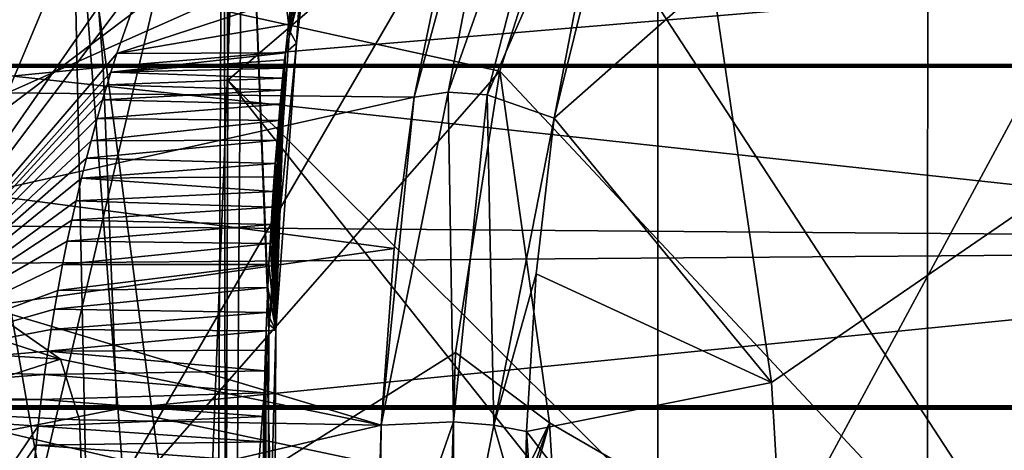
# Model space of a CAD drawing. Header units: metres. Extents: x -150 to 307, y -550 to 84.
# Tile 302 of 656: x 163.43 to 168.65, y 1.74 to 4.02. Entities that reach past the tile are written whole.
import ezdxf

# ---------------------------------------------------------------- set-up
doc = ezdxf.new("R2010")
doc.units = ezdxf.units.M
doc.layers.add('solid_26006363', color=7, linetype='CONTINUOUS')

msp = doc.modelspace()

# ---------------------------------------------------------------- linework, layer by layer
at = {"layer": 'solid_26006363'}
for points in [[(164.56015, 8.671089, 882.873413), (164.529877, 3.70257, 883.225098), (164.508316, 7.343033, 882.949463)], [(168.248322, 6.890068, 887.028809), (164.529877, 3.70257, 883.225098), (164.56015, 8.671089, 882.873413)], [(172.062759, 7.739251, 890.959351), (172.145584, -0.000011, 891.300598), (168.248322, 6.890068, 887.028809)], [(161.151321, -0.000012, 879.606384), (160.557312, 6.463857, 878.596375), (164.508316, 7.343033, 882.949463)], [(161.151321, -0.000012, 879.606384), (164.508316, 7.343033, 882.949463), (164.474091, -0.000047, 883.25061)], [(164.508316, 7.343033, 882.949463), (164.51857, -0.000066, 883.298706), (164.474091, -0.000047, 883.25061)], [(164.529877, 3.70257, 883.225098), (164.51857, -0.000066, 883.298706), (164.508316, 7.343033, 882.949463)], [(166.811996, 0, 888.661682), (170.350372, 0, 892.325928), (170.652481, 7.129633, 892.419128)], [(166.815186, 6.47778, 888.455078), (166.811996, 0, 888.661682), (170.652481, 7.129633, 892.419128)], [(168.248322, 6.890068, 887.028809), (168.24678, -0.00004, 887.268188), (164.529877, 3.70257, 883.225098)], [(168.248322, 6.890068, 887.028809), (170.598526, -0.000022, 889.714111), (168.24678, -0.00004, 887.268188)], [(168.248322, 6.890068, 887.028809), (171.78215, -0.000013, 890.929504), (170.598526, -0.000022, 889.714111)], [(168.248322, 6.890068, 887.028809), (172.145584, -0.000011, 891.300598), (171.78215, -0.000013, 890.929504)], [(163.050522, 0, 884.656921), (166.811996, 0, 888.661682), (166.815186, 6.47778, 888.455078)], [(163.06366, 5.619626, 884.477295), (163.050522, 0, 884.656921), (166.815186, 6.47778, 888.455078)], [(164.385864, 0.000002, 840.848083), (163.701019, 5.176345, 841.037292), (164.612167, 5.902947, 842.700745)], [(164.569, -0.000002, 841.114929), (164.385864, 0.000002, 840.848083), (164.612167, 5.902947, 842.700745)], [(164.748138, 2.371512, 841.62323), (164.569, -0.000002, 841.114929), (164.612167, 5.902947, 842.700745)], [(164.876083, 4.121438, 842.304443), (164.8582, 3.964094, 842.223511), (164.612167, 5.902947, 842.700745)], [(164.749268, 2.404882, 841.631836), (164.612167, 5.902947, 842.700745), (164.8582, 3.964094, 842.223511)], [(164.749268, 2.404882, 841.631836), (164.748138, 2.371512, 841.62323), (164.612167, 5.902947, 842.700745)], [(166.128479, 5.850741, 843.635925), (165.519165, 3.612741, 842.163208), (165.745087, 4.696446, 842.746948)], [(165.70018, 3.63898, 842.046082), (165.519165, 3.612741, 842.163208), (166.128479, 5.850741, 843.635925)], [(166.479813, 5.836969, 843.502319), (165.70018, 3.63898, 842.046082), (166.128479, 5.850741, 843.635925)], [(166.479813, 5.836969, 843.502319), (165.906738, 3.625476, 842.007568), (165.70018, 3.63898, 842.046082)], [(166.479813, 5.836969, 843.502319), (166.790619, 5.639931, 843.580505), (165.906738, 3.625476, 842.007568)], [(172.83783, 5.822433, 851.356567), (167.41687, 2.097209, 843.373169), (167.102234, 4.242565, 843.465881)], [(172.83783, 5.822433, 851.356567), (167.540894, 0.000001, 843.375061), (167.41687, 2.097209, 843.373169)], [(172.83783, 5.822433, 851.356567), (173.62738, 0.000002, 851.318604), (167.540894, 0.000001, 843.375061)], [(164.146881, 4.152195, 846.971375), (162.85936, 5.641897, 845.915283), (161.960251, 2.500001, 845.177795)], [(165.906738, 3.625476, 842.007568), (166.790619, 5.639931, 843.580505), (166.262573, 3.501329, 842.162048)], [(166.262573, 3.501329, 842.162048), (166.790619, 5.639931, 843.580505), (166.4785, 4.627678, 842.78479)], [(52.118008, 3.784486, 673.061707), (53.365746, 5.290247, 673.443176), (287.815277, 3.786167, -97.865639)], [(53.365746, 5.290247, 673.443176), (289.06488, 5.292864, -97.483597), (287.815277, 3.786167, -97.865639)], [(62.133198, 5.290247, 676.123657), (63.380936, 3.784486, 676.505127), (297.839539, 5.281072, -94.800919)], [(63.380936, 3.784486, 676.505127), (299.085419, 3.771021, -94.420006), (297.839539, 5.281072, -94.800919)], [(163.751846, 5.281072, -293.98172), (163.867737, 3.771021, -295.279388), (145.403244, 3.771021, -295.82962)], [(145.441666, 5.281072, -294.527374), (163.751846, 5.281072, -293.98172), (145.403244, 3.771021, -295.82962)], [(162.819397, 3.786167, -283.541016), (179.708069, 3.786167, -281.016968), (162.935638, 5.292864, -284.842529)], [(179.708069, 3.786167, -281.016968), (179.977448, 5.292864, -282.295593), (162.935638, 5.292864, -284.842529)], [(163.751846, 5.281072, -293.98172), (181.868942, 5.281072, -291.274109), (163.867737, 3.771021, -295.279388)], [(181.868942, 5.281072, -291.274109), (182.137512, 3.771021, -292.54895), (163.867737, 3.771021, -295.279388)], [(163.810349, 0.000006, 840.007019), (163.093491, 4.103895, 839.703369), (163.701019, 5.176345, 841.037292)], [(164.096832, -0.000004, 840.426208), (163.810349, 0.000006, 840.007019), (163.701019, 5.176345, 841.037292)], [(164.385864, 0.000002, 840.848083), (164.096832, -0.000004, 840.426208), (163.701019, 5.176345, 841.037292)], [(163.95401, 5.052794, 845.196411), (163.360641, 3.634787, 844.709717), (163.339294, 4.944861, 844.6922)], [(165.745087, 4.696446, 842.746948), (163.360641, 3.634787, 844.709717), (163.95401, 5.052794, 845.196411)], [(166.322998, 4.849512, 845.179138), (164.146881, 4.152195, 846.971375), (165.974762, 3.751115, 844.352295)], [(166.322998, 4.849512, 845.179138), (165.974762, 3.751115, 844.352295), (169.48558, 0.000001, 848.379333)], [(166.322998, 4.849512, 845.179138), (169.48558, 0.000001, 848.379333), (171.588745, 4.047745, 851.674255)], [(162.50647, 2.17061, 842.29541), (164.092896, 4.278156, 843.603149), (164.264343, 4.7, 843.744507)], [(162.50647, 2.17061, 842.29541), (164.264343, 4.7, 843.744507), (163.229507, 4.7, 842.891418)], [(165.745087, 4.696446, 842.746948), (165.519165, 3.612741, 842.163208), (163.360641, 3.634787, 844.709717)], [(166.262573, 3.501329, 842.162048), (166.4785, 4.627678, 842.78479), (167.102234, 4.242565, 843.465881)], [(162.50647, 2.17061, 842.29541), (163.941116, 3.843845, 843.478027), (164.092896, 4.278156, 843.603149)], [(164.092896, 4.278156, 843.603149), (163.941116, 3.843845, 843.478027), (164.871078, 4.149401, 842.61908)], [(164.8582, 3.964094, 842.223511), (164.926041, 4.241, 842.4422), (164.932495, 4.205282, 842.504639)], [(164.876083, 4.121438, 842.304443), (164.926041, 4.241, 842.4422), (164.8582, 3.964094, 842.223511)], [(166.262573, 3.501329, 842.162048), (167.102234, 4.242565, 843.465881), (167.41687, 2.097209, 843.373169)], [(164.895187, 3.898944, 842.344116), (164.8582, 3.964094, 842.223511), (164.932495, 4.205282, 842.504639)], [(164.895187, 3.898944, 842.344116), (164.932495, 4.205282, 842.504639), (164.913177, 4.173301, 842.566406)], [(163.345093, 0.75, 846.31366), (164.146881, 4.152195, 846.971375), (161.960251, 2.500001, 845.177795)], [(165.974762, 3.751115, 844.352295), (164.146881, 4.152195, 846.971375), (163.345093, 0.75, 846.31366)], [(163.941116, 3.843845, 843.478027), (164.852936, 3.999309, 842.536255), (164.871078, 4.149401, 842.61908)], [(164.836105, 3.848436, 842.457031), (164.895187, 3.898944, 842.344116), (164.913177, 4.173301, 842.566406)], [(164.852936, 3.999309, 842.536255), (164.836105, 3.848436, 842.457031), (164.913177, 4.173301, 842.566406)], [(164.852936, 3.999309, 842.536255), (164.913177, 4.173301, 842.566406), (164.871078, 4.149401, 842.61908)], [(163.810349, 0.000006, 840.007019), (163.385498, -0.000003, 839.384583), (163.093491, 4.103895, 839.703369)], [(163.941116, 3.843845, 843.478027), (164.836105, 3.848436, 842.457031), (164.852936, 3.999309, 842.536255)], [(164.749268, 2.404882, 841.631836), (164.8582, 3.964094, 842.223511), (164.895187, 3.898944, 842.344116)], [(164.785385, 2.374413, 841.757568), (164.749268, 2.404882, 841.631836), (164.895187, 3.898944, 842.344116)], [(164.785385, 2.374413, 841.757568), (164.895187, 3.898944, 842.344116), (164.836105, 3.848436, 842.457031)], [(163.909775, 3.746056, 843.452209), (163.941116, 3.843845, 843.478027), (162.50647, 2.17061, 842.29541)], [(163.909775, 3.746056, 843.452209), (164.836105, 3.848436, 842.457031), (163.941116, 3.843845, 843.478027)], [(164.83165, 3.810622, 842.439026), (164.836105, 3.848436, 842.457031), (163.909775, 3.746056, 843.452209)], [(164.785385, 2.374413, 841.757568), (164.836105, 3.848436, 842.457031), (164.83165, 3.810622, 842.439026)], [(51.326496, 1.972128, 672.819702), (52.118008, 3.784486, 673.061707), (287.022736, 1.972128, -98.107941)], [(52.118008, 3.784486, 673.061707), (287.815277, 3.786167, -97.865639), (287.022736, 1.972128, -98.107941)], [(63.380936, 3.784486, 676.505127), (64.172447, 1.972128, 676.747131), (299.085419, 3.771021, -94.420006)], [(64.172447, 1.972128, 676.747131), (299.873505, 1.954857, -94.17907), (299.085419, 3.771021, -94.420006)], [(163.867737, 3.771021, -295.279388), (163.94104, 1.954857, -296.10022), (145.378952, 1.954857, -296.653351)], [(145.403244, 3.771021, -295.82962), (163.867737, 3.771021, -295.279388), (145.378952, 1.954857, -296.653351)], [(162.745682, 1.972128, -282.715546), (179.537231, 1.972128, -280.206024), (162.819397, 3.786167, -283.541016)], [(179.537231, 1.972128, -280.206024), (179.708069, 3.786167, -281.016968), (162.819397, 3.786167, -283.541016)], [(163.867737, 3.771021, -295.279388), (182.137512, 3.771021, -292.54895), (163.94104, 1.954857, -296.10022)], [(164.826508, 3.766192, 842.416138), (164.83165, 3.810622, 842.439026), (163.909775, 3.746056, 843.452209)], [(164.821472, 3.712921, 842.390259), (164.826508, 3.766192, 842.416138), (163.909775, 3.746056, 843.452209)], [(182.137512, 3.771021, -292.54895), (182.307404, 1.954857, -293.355347), (163.94104, 1.954857, -296.10022)], [(164.785385, 2.374413, 841.757568), (164.83165, 3.810622, 842.439026), (164.826508, 3.766192, 842.416138)], [(164.785385, 2.374413, 841.757568), (164.826508, 3.766192, 842.416138), (164.821472, 3.712921, 842.390259)], [(163.889877, 3.678615, 843.435791), (163.909775, 3.746056, 843.452209), (162.50647, 2.17061, 842.29541)], [(165.74025, 2.257018, 843.691772), (165.974762, 3.751115, 844.352295), (163.345093, 0.75, 846.31366)], [(164.821472, 3.712921, 842.390259), (163.909775, 3.746056, 843.452209), (163.889877, 3.678615, 843.435791)], [(164.815414, 3.650156, 842.359985), (164.821472, 3.712921, 842.390259), (163.889877, 3.678615, 843.435791)], [(164.785385, 2.374413, 841.757568), (164.821472, 3.712921, 842.390259), (164.815414, 3.650156, 842.359985)], [(165.74025, 2.257018, 843.691772), (166.239426, 1.883121, 844.280762), (165.974762, 3.751115, 844.352295)], [(165.974762, 3.751115, 844.352295), (166.239426, 1.883121, 844.280762), (169.48558, 0.000001, 848.379333)], [(163.865463, 3.5977, 843.415649), (163.889877, 3.678615, 843.435791), (162.50647, 2.17061, 842.29541)], [(164.815414, 3.650156, 842.359985), (163.889877, 3.678615, 843.435791), (163.865463, 3.5977, 843.415649)], [(164.529877, 3.70257, 883.225098), (167.474518, -0.000046, 886.455505), (164.51857, -0.000066, 883.298706)], [(164.529877, 3.70257, 883.225098), (168.24678, -0.00004, 887.268188), (167.474518, -0.000046, 886.455505)], [(165.519165, 3.612741, 842.163208), (163.20813, 3.09826, 844.584656), (163.360641, 3.634787, 844.709717)], [(165.519165, 3.612741, 842.163208), (165.413406, 2.808433, 841.857605), (163.20813, 3.09826, 844.584656)], [(164.808273, 3.576094, 842.32489), (164.815414, 3.650156, 842.359985), (163.865463, 3.5977, 843.415649)], [(164.785385, 2.374413, 841.757568), (164.815414, 3.650156, 842.359985), (164.808273, 3.576094, 842.32489)], [(165.70018, 3.63898, 842.046082), (165.729294, 1.887083, 841.452881), (165.344971, 1.869939, 841.624084)], [(165.70018, 3.63898, 842.046082), (165.344971, 1.869939, 841.624084), (165.519165, 3.612741, 842.163208)], [(165.519165, 3.612741, 842.163208), (165.344971, 1.869939, 841.624084), (165.413406, 2.808433, 841.857605)], [(165.906738, 3.625476, 842.007568), (165.729294, 1.887083, 841.452881), (165.70018, 3.63898, 842.046082)], [(165.906738, 3.625476, 842.007568), (165.942886, 1.869605, 841.502197), (165.729294, 1.887083, 841.452881)], [(165.906738, 3.625476, 842.007568), (166.262573, 3.501329, 842.162048), (165.942886, 1.869605, 841.502197)], [(163.837082, 3.499727, 843.392273), (163.865463, 3.5977, 843.415649), (162.50647, 2.17061, 842.29541)], [(164.808273, 3.576094, 842.32489), (163.865463, 3.5977, 843.415649), (163.837082, 3.499727, 843.392273)], [(164.800369, 3.488239, 842.284607), (164.808273, 3.576094, 842.32489), (163.837082, 3.499727, 843.392273)], [(164.785385, 2.374413, 841.757568), (164.808273, 3.576094, 842.32489), (164.800369, 3.488239, 842.284607)], [(163.804626, 3.380783, 843.36554), (163.837082, 3.499727, 843.392273), (162.50647, 2.17061, 842.29541)], [(164.800369, 3.488239, 842.284607), (163.837082, 3.499727, 843.392273), (163.804626, 3.380783, 843.36554)], [(164.791672, 3.383893, 842.238586), (164.800369, 3.488239, 842.284607), (163.804626, 3.380783, 843.36554)], [(164.785385, 2.374413, 841.757568), (164.800369, 3.488239, 842.284607), (164.791672, 3.383893, 842.238586)], [(165.942886, 1.869605, 841.502197), (166.262573, 3.501329, 842.162048), (166.167908, 2.674346, 841.848328)], [(166.167908, 2.674346, 841.848328), (166.262573, 3.501329, 842.162048), (167.41687, 2.097209, 843.373169)], [(163.780411, 3.287785, 843.345581), (163.804626, 3.380783, 843.36554), (162.50647, 2.17061, 842.29541)], [(164.791672, 3.383893, 842.238586), (163.804626, 3.380783, 843.36554), (163.780411, 3.287785, 843.345581)], [(164.782059, 3.259842, 842.186218), (164.791672, 3.383893, 842.238586), (163.780411, 3.287785, 843.345581)], [(164.785385, 2.374413, 841.757568), (164.791672, 3.383893, 842.238586), (164.782059, 3.259842, 842.186218)], [(163.753922, 3.181967, 843.32373), (163.780411, 3.287785, 843.345581), (162.50647, 2.17061, 842.29541)], [(164.782059, 3.259842, 842.186218), (163.780411, 3.287785, 843.345581), (163.753922, 3.181967, 843.32373)], [(164.776886, 3.189198, 842.157532), (164.782059, 3.259842, 842.186218), (163.753922, 3.181967, 843.32373)], [(164.785385, 2.374413, 841.757568), (164.782059, 3.259842, 842.186218), (164.776886, 3.189198, 842.157532)], [(163.725159, 3.06143, 843.299988), (163.753922, 3.181967, 843.32373), (162.50647, 2.17061, 842.29541)], [(164.771515, 3.11203, 842.127014), (163.753922, 3.181967, 843.32373), (163.725159, 3.06143, 843.299988)], [(164.771515, 3.11203, 842.127014), (164.776886, 3.189198, 842.157532), (163.753922, 3.181967, 843.32373)], [(164.785385, 2.374413, 841.757568), (164.776886, 3.189198, 842.157532), (164.771515, 3.11203, 842.127014)], [(165.413406, 2.808433, 841.857605), (163.240173, 2.5, 844.287537), (163.20813, 3.09826, 844.584656)], [(164.76593, 3.027669, 842.094788), (164.771515, 3.11203, 842.127014), (163.725159, 3.06143, 843.299988)], [(164.785385, 2.374413, 841.757568), (164.771515, 3.11203, 842.127014), (164.76593, 3.027669, 842.094788)], [(163.702133, 2.959943, 843.281006), (163.725159, 3.06143, 843.299988), (162.50647, 2.17061, 842.29541)], [(164.76593, 3.027669, 842.094788), (163.725159, 3.06143, 843.299988), (163.702133, 2.959943, 843.281006)], [(164.760208, 2.935359, 842.060852), (164.76593, 3.027669, 842.094788), (163.702133, 2.959943, 843.281006)], [(164.785385, 2.374413, 841.757568), (164.76593, 3.027669, 842.094788), (164.760208, 2.935359, 842.060852)], [(163.677963, 2.84773, 843.261108), (163.702133, 2.959943, 843.281006), (162.50647, 2.17061, 842.29541)], [(164.760208, 2.935359, 842.060852), (163.702133, 2.959943, 843.281006), (163.677963, 2.84773, 843.261108)], [(164.75441, 2.834254, 842.025208), (164.760208, 2.935359, 842.060852), (163.677963, 2.84773, 843.261108)], [(164.785385, 2.374413, 841.757568), (164.760208, 2.935359, 842.060852), (164.75441, 2.834254, 842.025208)], [(163.652832, 2.72351, 843.240356), (163.677963, 2.84773, 843.261108), (162.50647, 2.17061, 842.29541)], [(164.75441, 2.834254, 842.025208), (163.677963, 2.84773, 843.261108), (163.652832, 2.72351, 843.240356)], [(164.748581, 2.723406, 841.988037), (164.75441, 2.834254, 842.025208), (163.652832, 2.72351, 843.240356)], [(164.785385, 2.374413, 841.757568), (164.75441, 2.834254, 842.025208), (164.748581, 2.723406, 841.988037)], [(165.413406, 2.808433, 841.857605), (165.344971, 1.869939, 841.624084), (163.240173, 2.5, 844.287537)], [(163.626907, 2.585839, 843.218994), (163.652832, 2.72351, 843.240356), (162.50647, 2.17061, 842.29541)], [(164.748581, 2.723406, 841.988037), (163.652832, 2.72351, 843.240356), (163.626907, 2.585839, 843.218994)], [(164.742844, 2.601755, 841.949402), (164.748581, 2.723406, 841.988037), (163.626907, 2.585839, 843.218994)], [(164.785385, 2.374413, 841.757568), (164.748581, 2.723406, 841.988037), (164.742844, 2.601755, 841.949402)], [(165.942886, 1.869605, 841.502197), (166.167908, 2.674346, 841.848328), (166.116959, 1.836153, 841.640991)], [(166.116959, 1.836153, 841.640991), (166.167908, 2.674346, 841.848328), (167.41687, 2.097209, 843.373169)], [(163.609344, 2.485767, 843.204529), (163.626907, 2.585839, 843.218994), (162.50647, 2.17061, 842.29541)], [(164.742844, 2.601755, 841.949402), (163.626907, 2.585839, 843.218994), (163.609344, 2.485767, 843.204529)], [(164.737274, 2.468132, 841.909729), (164.742844, 2.601755, 841.949402), (163.609344, 2.485767, 843.204529)], [(164.785385, 2.374413, 841.757568), (164.742844, 2.601755, 841.949402), (164.737274, 2.468132, 841.909729)], [(163.591644, 2.378484, 843.189941), (163.609344, 2.485767, 843.204529), (162.50647, 2.17061, 842.29541)], [(163.642105, 2.221251, 843.721375), (162.769165, 2.5, 843.901184), (163.240173, 2.5, 844.287537)], [(163.642105, 2.221251, 843.721375), (162.90683, 2.268951, 843.187317), (162.769165, 2.5, 843.901184)], [(163.642105, 2.221251, 843.721375), (163.240173, 2.5, 844.287537), (165.344971, 1.869939, 841.624084)], [(164.737274, 2.468132, 841.909729), (163.609344, 2.485767, 843.204529), (163.591644, 2.378484, 843.189941)], [(164.733719, 2.371708, 841.882751), (164.737274, 2.468132, 841.909729), (163.591644, 2.378484, 843.189941)], [(164.785385, 2.374413, 841.757568), (164.737274, 2.468132, 841.909729), (164.733719, 2.371708, 841.882751)], [(163.573959, 2.263441, 843.175354), (163.591644, 2.378484, 843.189941), (162.50647, 2.17061, 842.29541)], [(164.733719, 2.371708, 841.882751), (163.591644, 2.378484, 843.189941), (163.573959, 2.263441, 843.175354)], [(164.730362, 2.268945, 841.855591), (164.733719, 2.371708, 841.882751), (163.573959, 2.263441, 843.175354)], [(164.748138, 2.371512, 841.62323), (164.742981, 0.757495, 841.393433), (164.569, -0.000002, 841.114929)], [(164.722778, 0.991772, 841.650635), (164.733719, 2.371708, 841.882751), (164.730362, 2.268945, 841.855591)], [(164.725403, 0.873239, 841.643616), (164.733719, 2.371708, 841.882751), (164.722778, 0.991772, 841.650635)], [(164.728775, 0.750003, 841.638428), (164.733719, 2.371708, 841.882751), (164.725403, 0.873239, 841.643616)], [(164.777985, 0.75482, 841.516602), (164.733719, 2.371708, 841.882751), (164.728775, 0.750003, 841.638428)], [(164.785385, 2.374413, 841.757568), (164.733719, 2.371708, 841.882751), (164.777985, 0.75482, 841.516602)], [(164.785385, 2.374413, 841.757568), (164.742981, 0.757495, 841.393433), (164.748138, 2.371512, 841.62323)], [(164.785385, 2.374413, 841.757568), (164.777985, 0.75482, 841.516602), (164.742981, 0.757495, 841.393433)], [(164.785385, 2.374413, 841.757568), (164.748138, 2.371512, 841.62323), (164.749268, 2.404882, 841.631836)], [(163.556458, 2.139945, 843.16095), (163.573959, 2.263441, 843.175354), (162.50647, 2.17061, 842.29541)], [(163.642105, 2.221251, 843.721375), (162.77623, 1.943763, 842.747986), (162.90683, 2.268951, 843.187317)], [(165.74025, 2.257018, 843.691772), (163.345093, 0.75, 846.31366), (165.692963, 0.75, 843.451233)], [(164.727234, 2.159058, 841.828369), (163.573959, 2.263441, 843.175354), (163.556458, 2.139945, 843.16095)], [(164.727234, 2.159058, 841.828369), (164.730362, 2.268945, 841.855591), (163.573959, 2.263441, 843.175354)], [(164.722778, 0.991772, 841.650635), (164.730362, 2.268945, 841.855591), (164.727234, 2.159058, 841.828369)], [(165.74025, 2.257018, 843.691772), (165.692963, 0.75, 843.451233), (166.239426, 1.883121, 844.280762)], [(163.743469, 1.899306, 843.514648), (162.77623, 1.943763, 842.747986), (163.642105, 2.221251, 843.721375)], [(163.743469, 1.899306, 843.514648), (163.642105, 2.221251, 843.721375), (165.344971, 1.869939, 841.624084)], [(163.556458, 2.139945, 843.16095), (162.50647, 2.17061, 842.29541), (162.20636, 2.033235, 842.048035)], [(164.724411, 2.041538, 841.801208), (164.727234, 2.159058, 841.828369), (163.556458, 2.139945, 843.16095)], [(164.722778, 0.991772, 841.650635), (164.727234, 2.159058, 841.828369), (164.724411, 2.041538, 841.801208)], [(163.539368, 2.007283, 843.146851), (163.556458, 2.139945, 843.16095), (162.20636, 2.033235, 842.048035)], [(164.724411, 2.041538, 841.801208), (163.556458, 2.139945, 843.16095), (163.539368, 2.007283, 843.146851)], [(166.116959, 1.836153, 841.640991), (167.41687, 2.097209, 843.373169), (167.540894, 0.000001, 843.375061)], [(164.722, 1.915914, 841.774536), (164.724411, 2.041538, 841.801208), (163.539368, 2.007283, 843.146851)], [(164.722778, 0.991772, 841.650635), (164.724411, 2.041538, 841.801208), (164.722, 1.915914, 841.774536)], [(163.539368, 2.007283, 843.146851), (162.20636, 2.033235, 842.048035), (161.929688, 1.974569, 841.819946)], [(163.522964, 1.864707, 843.133362), (163.539368, 2.007283, 843.146851), (161.929688, 1.974569, 841.819946)], [(164.722, 1.915914, 841.774536), (163.539368, 2.007283, 843.146851), (163.522964, 1.864707, 843.133362)], [(51.326496, 1.972128, 672.819702), (286.751587, 0, -98.190849), (51.055336, 0, 672.736816)], [(51.326496, 1.972128, 672.819702), (287.022736, 1.972128, -98.107941), (286.751587, 0, -98.190849)], [(64.172447, 1.972128, 676.747131), (64.443604, 0, 676.830017), (299.873505, 1.954857, -94.17907)], [(64.443604, 0, 676.830017), (300.139832, 0, -94.097641), (299.873505, 1.954857, -94.17907)], [(145.378952, 1.954857, -296.653351), (163.94104, 1.954857, -296.10022), (154.011948, 0, -296.94873)], [(163.94104, 1.954857, -296.10022), (173.20607, 0, -295.275482), (154.011948, 0, -296.94873)], [(160.911667, -1.975196, 840.980774), (163.522964, 1.864707, 843.133362), (161.929688, 1.974569, 841.819946)], [(162.745682, 1.972128, -282.715546), (162.094879, 0, -282.487579), (171.136749, 0, -281.42926)], [(163.758179, 1.5, 843.419067), (162.456406, 1.5, 842.351318), (162.77623, 1.943763, 842.747986)], [(162.745682, 1.972128, -282.715546), (171.136749, 0, -281.42926), (179.537231, 1.972128, -280.206024)], [(163.758179, 1.5, 843.419067), (162.77623, 1.943763, 842.747986), (163.743469, 1.899306, 843.514648)], [(163.94104, 1.954857, -296.10022), (182.307404, 1.954857, -293.355347), (173.20607, 0, -295.275482)], [(164.720108, 1.781629, 841.748657), (164.722, 1.915914, 841.774536), (163.522964, 1.864707, 843.133362)], [(163.758179, 1.5, 843.419067), (163.743469, 1.899306, 843.514648), (165.344971, 1.869939, 841.624084)], [(164.722778, 0.991772, 841.650635), (164.722, 1.915914, 841.774536), (164.720108, 1.781629, 841.748657)], [(165.729294, 1.887083, 841.452881), (165.332169, 0.750013, 841.50885), (165.344971, 1.869939, 841.624084)], [(165.729294, 1.887083, 841.452881), (165.725616, 0.763532, 841.333008), (165.332169, 0.750013, 841.50885)], [(165.692963, 0.75, 843.451233), (165.699463, 0.374925, 843.443298), (166.239426, 1.883121, 844.280762)], [(165.699463, 0.374925, 843.443298), (165.701569, 0.000016, 843.440735), (166.239426, 1.883121, 844.280762)], [(165.701569, 0.000016, 843.440735), (166.350159, 0.000001, 844.287231), (166.239426, 1.883121, 844.280762)], [(165.729294, 1.887083, 841.452881), (165.942886, 1.869605, 841.502197), (165.725616, 0.763532, 841.333008)], [(166.239426, 1.883121, 844.280762), (166.350159, 0.000001, 844.287231), (169.48558, 0.000001, 848.379333)], [(160.911667, -1.975196, 840.980774), (163.512527, 1.763813, 843.124756), (163.522964, 1.864707, 843.133362)], [(164.720108, 1.781629, 841.748657), (163.522964, 1.864707, 843.133362), (163.512527, 1.763813, 843.124756)], [(163.758179, 1.5, 843.419067), (165.344971, 1.869939, 841.624084), (165.329529, 1.310379, 841.544739)], [(165.332169, 0.750013, 841.50885), (165.329529, 1.310379, 841.544739), (165.344971, 1.869939, 841.624084)], [(165.942886, 1.869605, 841.502197), (166.105576, 1.30351, 841.564026), (165.725616, 0.763532, 841.333008)], [(165.942886, 1.869605, 841.502197), (166.116959, 1.836153, 841.640991), (166.105576, 1.30351, 841.564026)], [(166.105576, 1.30351, 841.564026), (166.116959, 1.836153, 841.640991), (166.180313, 0.918971, 841.629883)], [(166.180313, 0.918971, 841.629883), (166.116959, 1.836153, 841.640991), (167.540894, 0.000001, 843.375061)], [(164.719086, 1.67468, 841.729919), (164.720108, 1.781629, 841.748657), (163.512527, 1.763813, 843.124756)], [(164.722778, 0.991772, 841.650635), (164.720108, 1.781629, 841.748657), (164.719086, 1.67468, 841.729919)], [(160.911667, -1.975196, 840.980774), (163.502716, 1.65777, 843.116638), (163.512527, 1.763813, 843.124756)], [(164.719086, 1.67468, 841.729919), (163.512527, 1.763813, 843.124756), (163.502716, 1.65777, 843.116638)]]:
    msp.add_3dface(points, dxfattribs=at)

doc.saveas('drawing.dxf')
